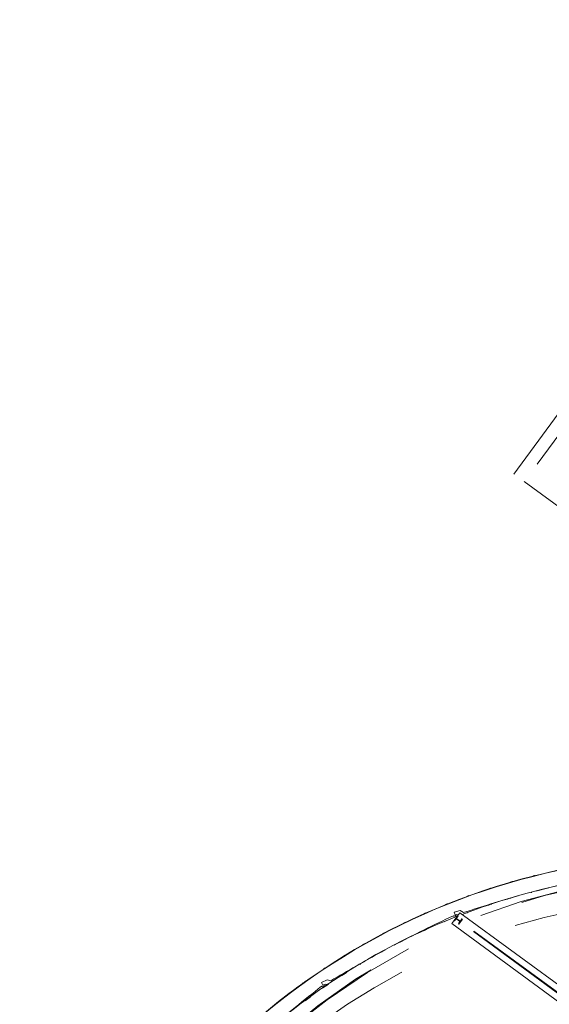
# Model space of a CAD drawing. Header units: metres. Extents: x 135583 to 135939, y 457896 to 458258.
# Tile 461 of 599: x 135723 to 135732, y 458062 to 458078. Entities that reach past the tile are written whole.
import ezdxf

# ---------------------------------------------------------------- set-up
doc = ezdxf.new("R2010")
doc.units = ezdxf.units.M
doc.linetypes.add('Hidden', pattern=[4, 2, -2])
doc.layers.add('NIEUWE INSTALLATIE', color=250, linetype='Continuous', lineweight=0)

msp = doc.modelspace()

# ---------------------------------------------------------------- linework, layer by layer
at = {"layer": 'NIEUWE INSTALLATIE', "linetype": 'Hidden'}
for p, q in [((135731.517, 458070.925), (135736.845, 458078.178)), ((135731.517, 458070.925), (135736.845, 458078.178)), ((135731.14, 458070.766), (135733.798, 458074.385)), ((135732.918, 458069.46), (135731.14, 458070.766)), ((135730.209, 458063.527), (135730.23, 458063.556)), ((135730.209, 458063.527), (135730.23, 458063.556)), ((135730.23, 458063.556), (135730.223, 458063.56)), ((135730.23, 458063.556), (135730.223, 458063.56)), ((135730.164, 458063.48), (135730.171, 458063.475)), ((135730.164, 458063.48), (135730.171, 458063.475)), ((135730.171, 458063.475), (135730.192, 458063.504)), ((135730.171, 458063.475), (135730.192, 458063.504)), ((135744.988, 458052.644), (135730.19, 458063.515)), ((135744.995, 458052.653), (135730.197, 458063.525)), ((135730.208, 458063.506), (135730.254, 458063.473)), ((135730.208, 458063.506), (135730.254, 458063.473)), ((135730.257, 458063.477), (135730.211, 458063.51)), ((135730.257, 458063.477), (135730.211, 458063.51)), ((135730.256, 458063.456), (135730.235, 458063.428)), ((135730.256, 458063.456), (135730.235, 458063.428)), ((135730.235, 458063.428), (135730.242, 458063.423)), ((135730.235, 458063.428), (135730.242, 458063.423)), ((135730.242, 458063.423), (135730.301, 458063.504)), ((135730.242, 458063.423), (135730.301, 458063.504)), ((135730.294, 458063.508), (135730.273, 458063.48)), ((135730.294, 458063.508), (135730.273, 458063.48)), ((135730.301, 458063.504), (135730.294, 458063.508)), ((135730.301, 458063.504), (135730.294, 458063.508)), ((135728.347, 458062.89), (135728.346, 458062.889)), ((135728.347, 458062.89), (135728.346, 458062.889)), ((135727.723, 458062.474), (135727.725, 458062.476)), ((135727.736, 458062.484), (135727.746, 458062.491)), ((135727.42, 458062.249), (135727.426, 458062.254)), ((135727.438, 458062.263), (135727.445, 458062.268))]:
    msp.add_line(p, q, dxfattribs=at)
at = {"layer": 'NIEUWE INSTALLATIE'}
for p, q in [((135730.129, 458063.432), (135730.259, 458063.609)), ((135730.159, 458063.553), (135730.155, 458063.559)), ((135730.266, 458063.644), (135730.169, 458063.618)), ((135730.169, 458063.618), (135730.181, 458063.575)), ((135730.259, 458063.609), (135745.057, 458052.737)), ((135730.321, 458063.612), (135730.266, 458063.644)), ((135730.008, 458063.462), (135730.02, 458063.467)), ((135744.927, 458052.56), (135730.129, 458063.432)), ((135728.096, 458062.516), (135728.007, 458062.469)), ((135728.007, 458062.469), (135728.028, 458062.429)), ((135728.012, 458062.403), (135728.007, 458062.409)), ((135728.157, 458062.497), (135728.096, 458062.516))]:
    msp.add_line(p, q, dxfattribs=at)
for centre, radius, start, end in [((135734.187, 458053.449), 11.1, 53.7484, 260.8454), ((135734.187, 458053.449), 11.095, 53.7484, 260.85), ((135734.187, 458053.449), 10.855, 53.7484, 111.0093), ((135736.968, 458043.356), 21.319, 102.0815, 104.8678), ((135736.968, 458043.356), 21.319, 105.6756, 108.1676), ((135734.187, 458053.449), 10.85, 106.437, 107.0268), ((135734.187, 458053.449), 10.85, 104.6941, 104.8014), ((135734.187, 458053.449), 10.85, 108.3017, 108.8568), ((135734.187, 458053.449), 10.855, 111.4659, 138.8864), ((135739.144, 458044.228), 21.319, 114.9386, 117.8428), ((135734.187, 458053.449), 10.85, 110.4452, 110.6551), ((135734.187, 458053.449), 10.85, 114.3495, 114.5927), ((135739.144, 458044.228), 21.319, 118.4513, 121.0248), ((135734.187, 458053.449), 10.85, 118.3159, 118.6185), ((135734.187, 458053.449), 10.85, 120.3217, 120.8167), ((135734.187, 458053.449), 10.85, 122.1472, 122.7775), ((135741.072, 458045.562), 21.319, 127.7958, 130.723), ((135734.187, 458053.449), 10.85, 123.995, 124.6387), ((135734.187, 458053.449), 10.85, 125.9054, 126.4698)]:
    msp.add_arc(centre, radius, start, end, dxfattribs=at)
at = {"layer": 'NIEUWE INSTALLATIE', "linetype": 'Hidden'}
for centre, radius, start, end in [((135734.39, 458053.611), 10.65, 78.5462, 143.696), ((135734.39, 458053.611), 10.65, 78.5462, 143.696), ((135734.39, 458053.611), 10.64, 74.7433, 143.696), ((135734.39, 458053.611), 10.64, 74.7433, 143.696), ((135734.187, 458053.449), 11.101, 104.0681, 104.2695), ((135734.187, 458053.449), 11.101, 104.0681, 104.2695), ((135734.187, 458053.449), 11.101, 106.0083, 106.2084), ((135734.187, 458053.449), 11.101, 106.0083, 106.2084), ((135734.187, 458053.449), 11.101, 109.8888, 110.0862), ((135734.187, 458053.449), 11.101, 109.8888, 110.0862), ((135734.187, 458053.449), 11.101, 107.9486, 108.1473), ((135734.187, 458053.449), 11.101, 107.9486, 108.1473), ((135734.187, 458053.449), 10.401, 323.696, 143.696), ((135734.187, 458053.449), 10.401, 323.696, 143.696), ((135734.187, 458053.449), 11.101, 111.8291, 112.0252), ((135734.187, 458053.449), 11.101, 111.8291, 112.0252), ((135734.187, 458053.449), 11.101, 113.7694, 113.964), ((135734.187, 458053.449), 11.101, 113.7694, 113.964), ((135734.187, 458053.449), 11.101, 115.7098, 115.9029), ((135734.187, 458053.449), 11.101, 115.7098, 115.9029), ((135730.219, 458063.52), 0.012, 143.696, 233.696), ((135730.219, 458063.52), 0.012, 143.696, 233.696), ((135734.187, 458053.449), 11.101, 117.6501, 117.8418), ((135734.187, 458053.449), 11.101, 117.6501, 117.8418), ((135734.187, 458053.449), 11.101, 119.5905, 119.7807), ((135734.187, 458053.449), 11.101, 119.5905, 119.7807), ((135734.187, 458053.449), 11.101, 121.531, 121.7195), ((135734.187, 458053.449), 11.101, 121.531, 121.7195), ((135734.187, 458053.449), 11.101, 123.4715, 123.6584), ((135734.187, 458053.449), 11.101, 123.4715, 123.6584), ((135734.187, 458053.449), 11.101, 125.655, 126.4688), ((135734.187, 458053.449), 11.101, 125.412, 125.5972), ((135734.187, 458053.449), 11.101, 125.412, 125.5972), ((135734.187, 458053.449), 11.101, 127.3525, 127.5361), ((135734.187, 458053.449), 11.101, 127.3525, 127.5361), ((135734.187, 458053.449), 11.101, 127.598, 128.3865)]:
    msp.add_arc(centre, radius, start, end, dxfattribs=at)
at = {"layer": 'NIEUWE INSTALLATIE'}
for centre, major_axis, start_param, end_param in [((135730.192, 458063.491), (-0.0618, -0.0328), 3.818301, 4.712389), ((135730.206, 458063.498), (0.0763, -0.0241), 1.530738, 2.190619), ((135728.057, 458062.35), (0.0688, 0.0132), 1.047198, 2.094396), ((135728.069, 458062.361), (0.0797, -0.0066), 1.213125, 2.190619)]:
    msp.add_ellipse(centre, major_axis=major_axis, ratio=1, start_param=start_param, end_param=end_param, dxfattribs=at)
at = {"layer": 'NIEUWE INSTALLATIE', "linetype": 'Hidden'}
for centre, major_axis, start_param, end_param in [((135730.201, 458063.497), (-0.0111, -0.0045), 3.695167, 5.265963), ((135730.201, 458063.497), (-0.0111, -0.0045), 3.695167, 5.265963), ((135730.246, 458063.463), (-0.0018, 0.0119), 3.926991, 5.497787), ((135730.246, 458063.463), (-0.0018, 0.0119), 3.926991, 5.497787), ((135730.264, 458063.487), (-0.0018, 0.0119), 2.356195, 3.926991), ((135730.264, 458063.487), (-0.0018, 0.0119), 2.356195, 3.926991)]:
    msp.add_ellipse(centre, major_axis=major_axis, ratio=1, start_param=start_param, end_param=end_param, dxfattribs=at)

doc.saveas('drawing.dxf')
